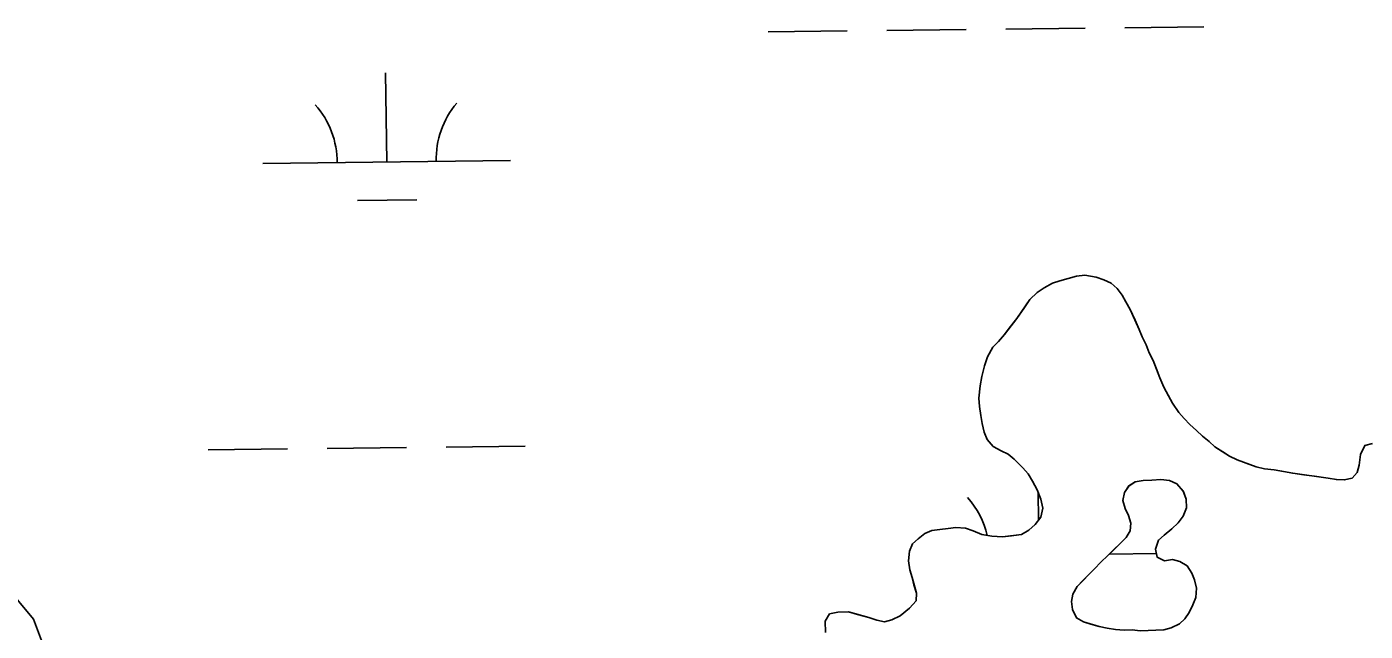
# Model space of a CAD drawing. Extents: x 3694830 to 3732949, y 415201 to 440970.
# Drawn here: x 3729565 to 3730105, y 422894 to 423138 of the extents above; entities that cross this region are included whole.
import ezdxf

# ---------------------------------------------------------------- set-up
doc = ezdxf.new("R2010")
doc.units = 0
doc.layers.add('V-TOPO-SHOR', color=7, linetype='Continuous')
doc.layers.add('V-WETL-SWMP', color=7, linetype='Continuous')

msp = doc.modelspace()

# ---------------------------------------------------------------- linework, layer by layer
at = {"layer": 'V-TOPO-SHOR'}
for points in [[(3730008.75, 423026.76), (3730007.33, 423029.44), (3730005.25, 423032.11), (3730002.94, 423034.32), (3729999.98, 423035.61), (3729996.79, 423036.67), (3729992.25, 423037.48), (3729988.87, 423037.18), (3729985.5, 423036.21), (3729982.14, 423035.23), (3729979.22, 423034.27), (3729975.87, 423032.39), (3729972.97, 423030.52), (3729970.1, 423027.75), (3729967.69, 423024.08), (3729964.84, 423019.96), (3729961.76, 423016.05), (3729959.78, 423013.52), (3729957.35, 423010.76), (3729955.14, 423008.45), (3729952.97, 423004.57), (3729951.69, 423000.92), (3729950.65, 422996.61), (3729950.05, 422992.76), (3729949.48, 422987.78), (3729949.78, 422984.4), (3729950.31, 422980.79), (3729950.83, 422977.64), (3729951.58, 422974.04), (3729952.77, 422971.13), (3729955.32, 422968.25), (3729958.52, 422966.51), (3729961.25, 422965.21), (3729963.78, 422963.23), (3729967.25, 422959.69), (3729969.33, 422957.25), (3729971.2, 422954.35), (3729973.08, 422950.78), (3729974.52, 422946.97), (3729975.27, 422943.37), (3729974.44, 422939.74), (3729972.25, 422936.75), (3729969.59, 422934.44), (3729966.69, 422932.79), (3729962.63, 422932.26), (3729959.03, 422931.73), (3729954.73, 422932.09), (3729950.65, 422932.68), (3729947.23, 422934.19), (3729944.04, 422935.25), (3729940.2, 422935.62), (3729937.04, 422935.1), (3729933.66, 422934.8), (3729930.51, 422934.29), (3729927.6, 422933.1), (3729924.93, 422931.01), (3729922.71, 422928.93), (3729921.42, 422925.96), (3729921.05, 422922.11), (3729921.58, 422918.51), (3729922.55, 422915.37), (3729923.29, 422912.45), (3729924.27, 422909.08), (3729924.11, 422905.91), (3729921.46, 422902.92), (3729917.68, 422899.9), (3729914.33, 422898.25), (3729911.41, 422897.51), (3729908.23, 422898.12), (3729905.05, 422899.18), (3729900.5, 422900.44), (3729896.87, 422901.5), (3729892.58, 422901.41), (3729889.2, 422900.66), (3729887.46, 422897.68), (3729887.55, 422893.17)], [(3730108.45, 422969.46), (3730105.31, 422968.71), (3730103.58, 422965.06), (3730102.99, 422960.76), (3730102.15, 422957.8), (3730100.17, 422955.5), (3730097.02, 422954.76), (3730093.85, 422954.92), (3730090.45, 422955.52), (3730085.01, 422956.31), (3730080.71, 422956.9), (3730076.18, 422957.48), (3730073.23, 422958.09), (3730068.69, 422958.9), (3730064.84, 422959.27), (3730061.44, 422960.1), (3730057.34, 422961.6), (3730053.7, 422962.88), (3730050.73, 422964.4), (3730047.98, 422966.14), (3730044.78, 422968.11), (3730042.47, 422970.32), (3730039.71, 422972.52), (3730037.41, 422974.73), (3730034.65, 422977.16), (3730032.34, 422979.59), (3730030.25, 422982.03), (3730027.69, 422985.82), (3730026.04, 422988.72), (3730024.16, 422992.29), (3730022.5, 422996.1), (3730021.06, 422999.91), (3730019.87, 423003.05), (3730018.22, 423006.17), (3730017.02, 423009.31), (3730015.37, 423012.67), (3730014.18, 423015.58), (3730012.52, 423019.38), (3730010.62, 423023.64), (3730008.75, 423026.76)], [(3730014.67, 422893.81), (3730011.38, 422894.19), (3730008.11, 422894.12), (3730004.6, 422894.39), (3730001.31, 422894.88), (3729998.02, 422895.6), (3729994.73, 422896.55), (3729991.77, 422897.39), (3729988.92, 422899.03), (3729987.26, 422902.38), (3729986.85, 422905.65), (3729987.47, 422908.6), (3729989.21, 422911.79), (3729991.53, 422914.22), (3729993.74, 422916.41), (3729996.18, 422918.83), (3729998.72, 422921.6), (3730001.6, 422924.26), (3730003.92, 422926.56), (3730006.8, 422929.34), (3730009.01, 422931.53), (3730010.54, 422934.16), (3730010.81, 422937.33), (3730009.84, 422940.36), (3730008.54, 422943.27), (3730007.57, 422946.41), (3730008.29, 422949.7), (3730010.04, 422952.33), (3730012.6, 422953.97), (3730015.86, 422954.6), (3730019.36, 422954.68), (3730022.97, 422954.98), (3730026.48, 422954.6), (3730029.34, 422953.19), (3730031.99, 422950.32), (3730033.19, 422947.07), (3730033.27, 422943.45), (3730031.98, 422940.15), (3730029.89, 422937.51), (3730027.35, 422934.97), (3730024.35, 422932.53), (3730022.02, 422930.45), (3730020.86, 422926.81), (3730021.49, 422923.55), (3730024.46, 422922.14), (3730027.72, 422922.66), (3730030.68, 422921.82), (3730033.54, 422920.08), (3730035.41, 422917.18), (3730036.6, 422914.38), (3730037.34, 422911.12), (3730037.09, 422907.27), (3730035.91, 422904.31), (3730034.39, 422901.23), (3730032.64, 422898.71), (3730030.42, 422896.63), (3730027.18, 422895.09), (3730024.15, 422894.24), (3730014.67, 422893.81)], [(3729836.49, 422850.74), (3729797.29, 422850.39), (3729786.19, 422872.61), (3729749.16, 422883.71), (3729745.46, 422883.71), (3729712.14, 422872.61), (3729704.74, 422865.2), (3729682.52, 422850.39), (3729678.82, 422824.48), (3729678.82, 422809.67), (3729660.31, 422802.26), (3729601.07, 422809.67), (3729589.97, 422839.29), (3729567.75, 422898.52), (3729530.73, 422942.95)]]:
    msp.add_lwpolyline(points, dxfattribs=at)
at = {"layer": 'V-WETL-SWMP'}
for p, q in [((3729864.38, 423135.79), (3729896.37, 423136.18)), ((3729912.37, 423136.37), (3729944.37, 423136.75)), ((3729960.37, 423136.94), (3729992.37, 423137.32)), ((3730008.37, 423137.51), (3730040.36, 423137.89)), ((3729710.4, 423083.21), (3729709.97, 423119.21)), ((3729660.4, 423082.62), (3729760.4, 423083.81)), ((3729698.59, 423067.64), (3729722.58, 423067.92)), ((3729979.22, 423034.27), (3729975.87, 423032.39)), ((3729982.14, 423035.23), (3729979.22, 423034.27)), ((3729988.87, 423037.18), (3729982.14, 423035.23)), ((3729992.25, 423037.48), (3729988.87, 423037.18)), ((3729996.79, 423036.67), (3729992.25, 423037.48)), ((3729999.98, 423035.61), (3729996.79, 423036.67)), ((3730002.94, 423034.32), (3729999.98, 423035.61)), ((3730005.25, 423032.11), (3730002.94, 423034.32)), ((3729970.1, 423027.75), (3729964.84, 423019.96)), ((3729972.97, 423030.52), (3729970.1, 423027.75)), ((3729975.87, 423032.39), (3729972.97, 423030.52)), ((3730007.34, 423029.44), (3730005.25, 423032.11)), ((3730008.75, 423026.76), (3730007.34, 423029.44)), ((3730010.62, 423023.64), (3730008.75, 423026.76)), ((3730014.18, 423015.58), (3730010.62, 423023.64)), ((3729964.84, 423019.96), (3729959.78, 423013.52)), ((3729959.78, 423013.52), (3729957.35, 423010.76)), ((3730015.37, 423012.67), (3730014.18, 423015.58)), ((3730017.02, 423009.31), (3730015.37, 423012.67)), ((3729955.14, 423008.45), (3729952.97, 423004.57)), ((3729957.35, 423010.76), (3729955.14, 423008.45)), ((3730018.22, 423006.18), (3730017.02, 423009.31)), ((3730019.87, 423003.05), (3730018.22, 423006.18)), ((3729951.69, 423000.93), (3729950.65, 422996.61)), ((3729952.97, 423004.57), (3729951.69, 423000.93)), ((3730022.5, 422996.1), (3730019.87, 423003.05)), ((3729950.65, 422996.61), (3729950.05, 422992.76)), ((3730024.16, 422992.29), (3730022.5, 422996.1)), ((3729950.05, 422992.76), (3729949.48, 422987.78)), ((3730027.69, 422985.82), (3730024.16, 422992.29)), ((3729949.48, 422987.78), (3729949.78, 422984.4)), ((3729949.78, 422984.4), (3729950.31, 422980.79)), ((3730030.25, 422982.03), (3730027.69, 422985.82)), ((3729950.31, 422980.79), (3729950.83, 422977.64)), ((3730032.34, 422979.59), (3730030.25, 422982.03)), ((3730034.65, 422977.16), (3730032.34, 422979.59)), ((3729950.83, 422977.64), (3729951.58, 422974.04)), ((3729951.58, 422974.04), (3729952.77, 422971.13)), ((3730037.41, 422974.73), (3730034.65, 422977.16)), ((3730039.71, 422972.52), (3730037.41, 422974.73)), ((3729734.37, 422968.06), (3729766.37, 422968.44)), ((3729952.77, 422971.13), (3729955.32, 422968.25)), ((3729955.32, 422968.25), (3729958.52, 422966.51)), ((3730042.47, 422970.32), (3730039.71, 422972.52)), ((3730044.78, 422968.11), (3730042.47, 422970.32)), ((3730050.73, 422964.39), (3730044.78, 422968.11)), ((3730105.31, 422968.71), (3730103.58, 422965.06)), ((3730108.46, 422969.46), (3730105.31, 422968.71)), ((3729638.38, 422966.91), (3729670.37, 422967.29)), ((3729686.37, 422967.48), (3729718.37, 422967.87)), ((3729958.52, 422966.51), (3729961.25, 422965.21)), ((3729961.25, 422965.21), (3729963.78, 422963.23)), ((3729963.78, 422963.23), (3729967.25, 422959.69)), ((3730053.7, 422962.88), (3730050.73, 422964.39)), ((3730061.44, 422960.1), (3730053.7, 422962.88)), ((3730103.58, 422965.06), (3730102.99, 422960.76)), ((3729967.25, 422959.69), (3729969.33, 422957.25)), ((3729969.33, 422957.25), (3729971.2, 422954.35)), ((3730064.85, 422959.27), (3730061.44, 422960.1)), ((3730068.69, 422958.9), (3730064.85, 422959.27)), ((3730076.18, 422957.48), (3730068.69, 422958.9)), ((3730090.45, 422955.52), (3730076.18, 422957.48)), ((3730102.15, 422957.8), (3730100.17, 422955.5)), ((3730102.99, 422960.76), (3730102.15, 422957.8)), ((3729971.2, 422954.35), (3729973.08, 422950.78)), ((3730093.85, 422954.92), (3730090.45, 422955.52)), ((3730097.02, 422954.76), (3730093.85, 422954.92)), ((3730100.17, 422955.5), (3730097.02, 422954.76)), ((3729973.08, 422950.78), (3729974.52, 422946.97)), ((3729973.58, 422938.56), (3729973.45, 422949.8)), ((3729974.52, 422946.97), (3729975.27, 422943.37)), ((3729975.27, 422943.37), (3729974.44, 422939.74)), ((3729940.19, 422935.62), (3729937.04, 422935.1)), ((3729944.04, 422935.25), (3729940.19, 422935.62)), ((3729972.25, 422936.75), (3729969.59, 422934.44)), ((3729974.44, 422939.74), (3729972.25, 422936.75)), ((3729924.93, 422931.01), (3729922.71, 422928.93)), ((3729927.6, 422933.1), (3729924.93, 422931.01)), ((3729930.51, 422934.29), (3729927.6, 422933.1)), ((3729933.66, 422934.81), (3729930.51, 422934.29)), ((3729937.04, 422935.1), (3729933.66, 422934.81)), ((3729947.23, 422934.19), (3729944.04, 422935.25)), ((3729950.65, 422932.68), (3729947.23, 422934.19)), ((3729954.73, 422932.09), (3729950.65, 422932.68)), ((3729959.03, 422931.73), (3729954.73, 422932.09)), ((3729966.69, 422932.8), (3729959.03, 422931.73)), ((3729969.59, 422934.44), (3729966.69, 422932.8)), ((3729921.42, 422925.96), (3729921.05, 422922.11)), ((3729922.71, 422928.93), (3729921.42, 422925.96)), ((3730002.17, 422924.82), (3730021.2, 422925.05)), ((3729921.05, 422922.11), (3729921.58, 422918.51)), ((3729921.58, 422918.51), (3729922.55, 422915.37)), ((3729922.55, 422915.37), (3729924.27, 422909.08)), ((3729924.27, 422909.08), (3729924.11, 422905.91)), ((3729924.11, 422905.91), (3729921.46, 422902.92)), ((3729889.2, 422900.66), (3729887.46, 422897.68)), ((3729887.46, 422897.68), (3729887.55, 422893.17)), ((3729892.58, 422901.41), (3729889.2, 422900.66)), ((3729896.87, 422901.5), (3729892.58, 422901.41)), ((3729905.05, 422899.18), (3729896.87, 422901.5)), ((3729908.23, 422898.12), (3729905.05, 422899.18)), ((3729911.41, 422897.51), (3729908.23, 422898.12)), ((3729914.33, 422898.25), (3729911.41, 422897.51)), ((3729917.68, 422899.9), (3729914.33, 422898.25)), ((3729921.46, 422902.92), (3729917.68, 422899.9))]:
    msp.add_line(p, q, dxfattribs=at)
msp.add_lwpolyline([(3730014.67, 422893.81), (3730011.38, 422894.19), (3730008.11, 422894.12), (3730004.6, 422894.39), (3730001.31, 422894.88), (3729998.02, 422895.6), (3729991.77, 422897.39), (3729988.92, 422899.03), (3729987.26, 422902.38), (3729986.85, 422905.65), (3729987.47, 422908.6), (3729989.21, 422911.79), (3729996.18, 422918.83), (3729998.72, 422921.6), (3730001.6, 422924.26), (3730009.01, 422931.53), (3730010.54, 422934.16), (3730010.81, 422937.33), (3730009.84, 422940.36), (3730008.54, 422943.27), (3730007.57, 422946.41), (3730008.29, 422949.7), (3730010.04, 422952.34), (3730012.6, 422953.97), (3730015.86, 422954.6), (3730019.36, 422954.68), (3730022.97, 422954.98), (3730026.48, 422954.6), (3730029.34, 422953.2), (3730031.99, 422950.31), (3730033.19, 422947.06), (3730033.27, 422943.45), (3730031.98, 422940.15), (3730029.89, 422937.51), (3730027.35, 422934.97), (3730024.35, 422932.53), (3730022.02, 422930.45), (3730020.86, 422926.81), (3730021.49, 422923.55), (3730024.46, 422922.14), (3730027.72, 422922.66), (3730030.68, 422921.82), (3730033.54, 422920.08), (3730035.41, 422917.18), (3730036.6, 422914.38), (3730037.34, 422911.12), (3730037.08, 422907.27), (3730035.91, 422904.31), (3730034.39, 422901.23), (3730032.64, 422898.71), (3730030.42, 422896.63), (3730027.18, 422895.09), (3730024.15, 422894.24)], close=True, dxfattribs=at)
for centre, start, end in [((3729655.16, 423083.03), 359.9115, 41.4552), ((3729765.63, 423084.35), 139.9115, 181.4552), ((3729918.5, 422924.3), 13.2394, 41.4552)]:
    msp.add_arc(centre, 35.25, start, end, dxfattribs=at)

doc.saveas('drawing.dxf')
